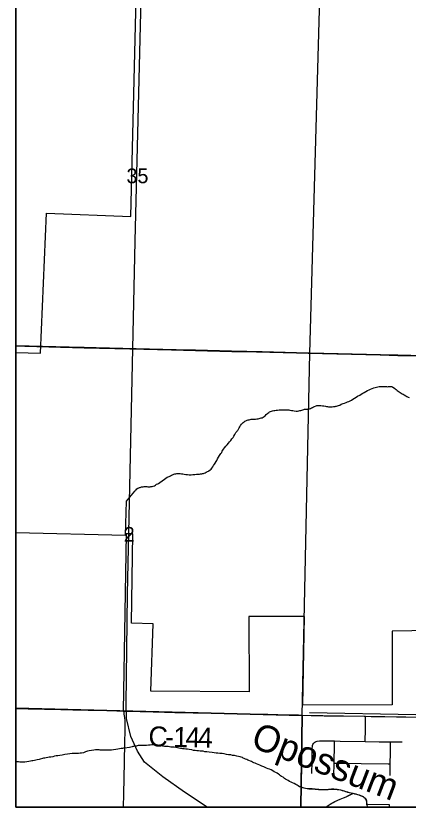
# Model space of a CAD drawing. Extents: x 2.4 to 73.1, y 4.5 to 25.6.
# Drawn here: x 29.497 to 30.055, y 17.985 to 19.109 of the extents above; entities that cross this region are included whole.
import ezdxf

# ---------------------------------------------------------------- set-up
doc = ezdxf.new("R2010")
doc.units = 0
for name, color, linetype in [('GM_X_City_Street', 7, 'Continuous'), ('GM_X_Corporation', 7, 'Continuous'), ('GM_X_County_Road', 7, 'Continuous'), ('GM_X_County_Road_Text', 7, 'Continuous'), ('GM_X_Interchange_Ramps', 7, 'Continuous'), ('GM_X_Minor_Lake_Text', 7, 'Continuous'), ('GM_X_Minor_River', 7, 'Continuous'), ('GM_X_Rail_Line', 7, 'Continuous'), ('GM_X_Section', 7, 'Continuous'), ('GM_X_Section_Text', 7, 'Continuous'), ('GM_X_Township_Road', 7, 'Continuous'), ('GM_X_US_Shield', 7, 'Continuous'), ('SH_Cut_Line', 7, 'Continuous'), ('SH_Data', 7, 'Continuous')]:
    doc.layers.add(name, color=color, linetype=linetype)

msp = doc.modelspace()

# ---------------------------------------------------------------- linework, layer by layer
at = {"layer": 'GM_X_City_Street'}
for points in [[(29.994, 18.0786), (29.994, 18.0822), (29.9942, 18.0921), (29.9944, 18.1029), (29.9945, 18.1124), (29.9946, 18.1142)], [(29.9181, 18.0329), (29.9184, 18.0499), (29.9185, 18.0568), (29.9186, 18.0627), (29.9187, 18.0684), (29.9189, 18.0714), (29.9192, 18.073), (29.9197, 18.0744), (29.9205, 18.0757), (29.9211, 18.0765), (29.9222, 18.0774), (29.9231, 18.078), (29.9241, 18.0785)], [(29.9241, 18.0785), (29.9257, 18.079), (29.9288, 18.0794), (29.9333, 18.0794), (29.9501, 18.0792), (29.9582, 18.0791), (29.994, 18.0786), (30.0138, 18.0782), (30.03, 18.078), (30.0401, 18.0779), (30.0463, 18.0778)], [(29.9495, 18.0327), (29.9498, 18.045), (29.9498, 18.0478), (29.9499, 18.0543), (29.9501, 18.0682), (29.9501, 18.0771), (29.9501, 18.0792)], [(30.0293, 18.0301), (30.0294, 18.0377), (30.0295, 18.0467), (30.0298, 18.0623), (30.0299, 18.0759), (30.03, 18.078)], [(29.9498, 18.0478), (29.9515, 18.0478), (29.9632, 18.0477), (29.988, 18.0473), (30.0265, 18.0468), (30.0295, 18.0467)]]:
    msp.add_lwpolyline(points, dxfattribs=at)
at = {"layer": 'GM_X_Corporation'}
msp.add_lwpolyline([(30.171, 18.2376), (30.0321, 18.2352), (30.0321, 18.1303), (29.9053, 18.13), (29.9075, 18.2558), (29.8287, 18.256), (29.8289, 18.1488), (29.6894, 18.1497), (29.6924, 18.2453), (29.6616, 18.2463), (29.6639, 18.3731), (29.6544, 18.3733), (29.6498, 18.1219), (29.6885, 18.121), (29.6926, 18.121), (29.6939, 18.1209), (29.7234, 18.1201), (29.7748, 18.1188), (29.7997, 18.1183), (29.82, 18.1179), (29.8558, 18.1171), (29.8698, 18.1168), (29.8993, 18.1161), (29.9044, 18.116), (29.9038, 18.0871), (29.9029, 18.0138), (29.9037, 18.0136), (29.9052, 18.013), (29.9069, 18.0125), (29.909, 18.0121), (29.9113, 18.0117), (29.9136, 18.0114), (29.916, 18.0114), (29.9183, 18.0113), (29.9202, 18.0111), (29.9229, 18.0108), (29.9244, 18.0108), (29.9259, 18.0106), (29.9278, 18.0105), (29.9299, 18.0103), (29.9369, 18.0102), (29.9392, 18.0103), (29.9415, 18.0104), (29.9438, 18.0108), (29.9461, 18.0109), (29.9495, 18.011), (29.9517, 18.0108), (29.954, 18.0105), (29.9565, 18.0103), (29.9589, 18.0097), (29.9612, 18.009), (29.9639, 18.0082), (29.9665, 18.0074), (29.969, 18.0066), (29.9714, 18.006), (29.9739, 18.0055), (29.9765, 18.0049), (29.9786, 18.0043), (29.9807, 18.004), (29.9831, 18.0032), (29.9852, 18.0026), (29.9873, 18.0018), (29.9888, 18.0012), (29.9899, 18.0008), (29.9914, 18), (29.9927, 17.999), (29.9937, 17.9982), (29.9948, 17.9969), (29.9955, 17.9955), (29.9959, 17.994), (29.996, 17.9929), (29.996, 17.9915), (29.9961, 17.99), (29.9962, 17.9898), (29.9962, 17.9896), (30.028, 17.9891), (30.0279, 17.9852), (30.434, 17.9852)], dxfattribs=at)
at = {"layer": 'GM_X_County_Road'}
msp.add_line((29.6499, 18.1216), (29.6514, 18.1216), dxfattribs=at)
for points in [[(29.4974, 18.1255), (29.5149, 18.125), (29.5615, 18.1239), (29.5786, 18.1235), (29.6003, 18.1229), (29.6314, 18.1223), (29.6499, 18.1216)], [(29.6504, 17.9852), (29.6508, 18.0041), (29.6517, 18.0491), (29.6524, 18.0771), (29.6529, 18.0941), (29.6529, 18.1019), (29.6526, 18.108), (29.6521, 18.1127), (29.6516, 18.1173), (29.6514, 18.1216)], [(29.6514, 18.1216), (29.6547, 18.1215), (29.6595, 18.1214)], [(29.6595, 18.1214), (29.6599, 18.1214), (29.6741, 18.1211), (29.6927, 18.1207), (29.6931, 18.1207)], [(29.6931, 18.1207), (29.694, 18.1206), (29.7236, 18.1198), (29.7749, 18.1185), (29.7998, 18.118), (29.8201, 18.1176), (29.8559, 18.1169), (29.8699, 18.1166), (29.8995, 18.1158), (29.9045, 18.1158)], [(29.9045, 18.1158), (29.917, 18.1156), (29.9356, 18.1151), (29.9946, 18.1142)], [(29.9946, 18.1142), (30.0025, 18.1141), (30.0134, 18.1139), (30.0383, 18.1136), (30.0741, 18.1131), (30.1242, 18.1121)]]:
    msp.add_lwpolyline(points, dxfattribs=at)
at = {"layer": 'GM_X_Interchange_Ramps'}
for points in [[(29.4974, 21.6793), (29.4974, 18.6403), (29.5104, 18.6399), (29.5943, 18.6377), (29.6596, 18.6361), (29.7186, 18.6347), (29.7528, 18.6339), (29.8041, 18.6327), (29.8476, 18.6317), (29.9128, 18.63), (30.0154, 18.6276), (30.0402, 18.6268), (30.0775, 18.6261), (30.1304, 18.6248), (30.1663, 18.624), (30.1713, 18.6239), (30.2038, 18.6231), (30.2612, 18.6218), (30.337, 18.6204), (30.3681, 18.6197), (30.4067, 18.6188), (30.4161, 18.6188), (30.4358, 19.1212)], [(30.0775, 18.6261), (30.0402, 18.6268), (30.0154, 18.6276), (29.9128, 18.63), (29.8476, 18.6317), (29.8041, 18.6327), (29.7528, 18.6339), (29.7186, 18.6347), (29.6596, 18.6361), (29.5943, 18.6377), (29.5104, 18.6399), (29.4974, 18.6403), (29.4974, 17.9852), (30.4053, 17.9852)]]:
    msp.add_lwpolyline(points, dxfattribs=at)
at = {"layer": 'GM_X_Minor_River'}
for points in [[(29.4974, 18.6308), (29.5327, 18.6298), (29.5412, 18.8286), (29.6607, 18.8239), (29.6685, 19.1342), (30.1739, 19.1205), (30.1754, 19.1736)], [(29.9763, 18.5645), (29.9786, 18.5658), (29.9809, 18.5673), (29.9832, 18.5686), (29.9863, 18.5704), (29.9884, 18.5717), (29.9906, 18.5728), (29.9927, 18.574), (29.995, 18.5753), (29.9973, 18.5766), (29.9994, 18.5777), (30.0013, 18.5786), (30.0063, 18.5806), (30.008, 18.5813), (30.0101, 18.5816), (30.0119, 18.582), (30.0138, 18.5823), (30.0157, 18.5824), (30.0174, 18.5826), (30.0189, 18.5826), (30.02, 18.5825), (30.0212, 18.5825), (30.0221, 18.5825), (30.0233, 18.5823), (30.0242, 18.5823), (30.0256, 18.5822), (30.0269, 18.5824), (30.0284, 18.5823), (30.0311, 18.5823), (30.032, 18.5823), (30.0331, 18.5817), (30.0354, 18.5801), (30.0367, 18.5791), (30.038, 18.578), (30.0393, 18.577), (30.0408, 18.5758), (30.0423, 18.575), (30.0438, 18.5742), (30.0451, 18.5732), (30.0466, 18.5722), (30.0479, 18.5715), (30.0494, 18.5705), (30.0515, 18.5693), (30.0532, 18.5683), (30.0549, 18.5675), (30.0564, 18.5667)], [(29.8167, 18.5271), (29.8181, 18.529), (29.8195, 18.5305), (29.8206, 18.5314), (29.822, 18.5325), (29.8231, 18.5334), (29.8243, 18.5338), (29.8252, 18.5341), (29.8264, 18.5347), (29.8274, 18.535), (29.8289, 18.5354), (29.8304, 18.5357), (29.8319, 18.5361), (29.8336, 18.536), (29.8354, 18.536), (29.838, 18.5361), (29.8399, 18.5365), (29.8418, 18.5366), (29.8432, 18.537), (29.8447, 18.5373), (29.8462, 18.5378), (29.8476, 18.5382), (29.8518, 18.5409), (29.8534, 18.5426), (29.8555, 18.5445), (29.8569, 18.5456), (29.8578, 18.5463), (29.8592, 18.547), (29.8609, 18.5476), (29.8622, 18.5479), (29.864, 18.5483), (29.8657, 18.5484), (29.8676, 18.5487), (29.8695, 18.5491), (29.8718, 18.5492), (29.8731, 18.5494), (29.8744, 18.5494), (29.876, 18.5493), (29.8777, 18.5493), (29.8792, 18.5494), (29.8809, 18.5494), (29.8826, 18.5495), (29.8841, 18.5495), (29.8855, 18.5493), (29.887, 18.5491), (29.8893, 18.5486), (29.8911, 18.5484), (29.8932, 18.548), (29.8957, 18.5477), (29.8978, 18.5477), (29.8995, 18.5478), (29.901, 18.5482), (29.9024, 18.5485), (29.9039, 18.5489), (29.9052, 18.5492), (29.9066, 18.5496), (29.9075, 18.5501), (29.9087, 18.5503), (29.91, 18.5503), (29.9115, 18.5502), (29.9127, 18.5502), (29.9138, 18.5504), (29.915, 18.5507), (29.9163, 18.5513), (29.9177, 18.552), (29.9192, 18.5529), (29.9207, 18.5536), (29.9217, 18.5542), (29.9242, 18.5551), (29.9253, 18.5554), (29.927, 18.5556), (29.928, 18.5556), (29.9293, 18.5555), (29.931, 18.5555), (29.9333, 18.5552), (29.9352, 18.555), (29.9373, 18.5548), (29.939, 18.5542), (29.9405, 18.5539), (29.9416, 18.5537), (29.9428, 18.5537), (29.9439, 18.5537), (29.9454, 18.5536), (29.9472, 18.5538), (29.9487, 18.5539), (29.95, 18.5541), (29.9514, 18.5543), (29.9523, 18.5544), (29.9533, 18.5548), (29.9544, 18.5551), (29.9561, 18.5557), (29.9579, 18.5562), (29.9598, 18.5573), (29.9627, 18.5582), (29.9646, 18.5589), (29.9667, 18.5598), (29.9686, 18.5605), (29.9705, 18.5614), (29.9724, 18.5623), (29.9744, 18.5632), (29.9763, 18.5645)], [(29.6548, 18.4196), (29.6667, 18.4338), (29.6669, 18.4342), (29.6673, 18.4351), (29.6683, 18.436), (29.6693, 18.437), (29.6708, 18.4381), (29.672, 18.4386), (29.6731, 18.439), (29.6741, 18.4393), (29.676, 18.4399), (29.6771, 18.44), (29.6785, 18.4402), (29.68, 18.4403), (29.6813, 18.4403), (29.6823, 18.4403), (29.6834, 18.4403), (29.6849, 18.4402), (29.6859, 18.44), (29.687, 18.44), (29.6883, 18.4402), (29.6893, 18.4403), (29.6904, 18.4405), (29.6914, 18.4407), (29.6927, 18.441), (29.6943, 18.4415), (29.696, 18.4425), (29.6975, 18.4436), (29.6991, 18.4441), (29.7002, 18.4446), (29.7022, 18.4463), (29.7085, 18.4511), (29.7107, 18.4524), (29.7124, 18.4537), (29.7141, 18.4542), (29.7155, 18.4549), (29.717, 18.4557), (29.7187, 18.4564), (29.7203, 18.4569), (29.7218, 18.4578), (29.7232, 18.4584), (29.7249, 18.4587), (29.7264, 18.4589), (29.7279, 18.459), (29.7296, 18.4588), (29.731, 18.4588), (29.7327, 18.4585), (29.7346, 18.4585), (29.7365, 18.4581), (29.7389, 18.4576), (29.7414, 18.4574), (29.7439, 18.4573), (29.7467, 18.4573), (29.7492, 18.4574), (29.7517, 18.4575), (29.7541, 18.4579), (29.7564, 18.458), (29.7583, 18.4581), (29.76, 18.4583), (29.7616, 18.4584), (29.7629, 18.4588), (29.7641, 18.4592), (29.7652, 18.4593), (29.7667, 18.46), (29.7679, 18.4608), (29.7696, 18.4617), (29.771, 18.4622), (29.7719, 18.4628), (29.7737, 18.4643), (29.7748, 18.4652), (29.7762, 18.4667), (29.7772, 18.4682), (29.7782, 18.4704), (29.7796, 18.4723), (29.7829, 18.4775), (29.7841, 18.4796), (29.7855, 18.4822), (29.7867, 18.4843), (29.7878, 18.486), (29.789, 18.4875), (29.79, 18.489), (29.7908, 18.4905), (29.7926, 18.4933), (29.7941, 18.4955), (29.7959, 18.4976), (29.7977, 18.4998), (29.7996, 18.502), (29.8012, 18.5041), (29.8029, 18.5059), (29.8045, 18.5082), (29.8061, 18.5102), (29.8074, 18.5121), (29.8088, 18.5142), (29.81, 18.517), (29.8118, 18.5189), (29.8126, 18.52), (29.8132, 18.5211), (29.8138, 18.522), (29.8147, 18.5239), (29.8157, 18.5254), (29.8167, 18.5271)], [(29.4974, 18.3753), (29.6531, 18.3712), (29.6548, 18.4196)], [(29.9148, 18.1194), (30.2169, 18.1141), (30.2165, 18.1033), (30.401, 18.0983)], [(29.7389, 18.0677), (29.7368, 18.0679), (29.7349, 18.0682), (29.7332, 18.0684), (29.7313, 18.0686), (29.7292, 18.0689), (29.727, 18.0695), (29.7247, 18.0699), (29.7224, 18.0702), (29.7205, 18.0704), (29.7179, 18.0706), (29.716, 18.0709), (29.7139, 18.0713), (29.7114, 18.0714), (29.7088, 18.0714), (29.7029, 18.0723), (29.701, 18.0725), (29.6991, 18.073), (29.6968, 18.0732), (29.6934, 18.0735), (29.6908, 18.0735), (29.6883, 18.0734), (29.6858, 18.0731), (29.6833, 18.0729), (29.6809, 18.073), (29.6789, 18.0727), (29.6769, 18.0727), (29.6748, 18.0728), (29.6729, 18.0726), (29.6713, 18.0726), (29.67, 18.0723), (29.6685, 18.0719), (29.6669, 18.0716), (29.6652, 18.0714), (29.6635, 18.0713), (29.6626, 18.0711), (29.661, 18.0704), (29.6591, 18.0701), (29.6519, 18.0691), (29.6505, 18.0689), (29.6488, 18.0686), (29.6469, 18.0684), (29.6448, 18.0681), (29.6423, 18.0676), (29.6395, 18.0671), (29.6364, 18.0666), (29.6332, 18.0663), (29.6301, 18.0662), (29.6269, 18.0662), (29.6248, 18.0661), (29.6229, 18.0661), (29.6216, 18.0662), (29.6204, 18.0662), (29.6193, 18.0662), (29.6182, 18.0662), (29.6172, 18.0663), (29.6157, 18.0667), (29.6146, 18.0667), (29.6127, 18.0667), (29.6108, 18.0666), (29.6081, 18.0661), (29.6048, 18.0656), (29.6018, 18.0651), (29.5991, 18.0646), (29.5962, 18.0637), (29.5934, 18.0626), (29.5909, 18.0621), (29.589, 18.0618), (29.5867, 18.0616), (29.5842, 18.0615), (29.5802, 18.0616), (29.5776, 18.0613), (29.5741, 18.0611), (29.5707, 18.0607), (29.5669, 18.06), (29.5633, 18.0591), (29.56, 18.0586), (29.557, 18.0583), (29.5547, 18.058), (29.5524, 18.0576), (29.5501, 18.0569), (29.5472, 18.0564), (29.5449, 18.0561), (29.5428, 18.0558), (29.5407, 18.0552), (29.5388, 18.0549), (29.5367, 18.0546), (29.5304, 18.053), (29.5279, 18.0525), (29.5258, 18.0518), (29.5241, 18.0514), (29.5218, 18.0511), (29.5201, 18.051), (29.5182, 18.0504), (29.5159, 18.0501), (29.513, 18.0498), (29.51, 18.0493), (29.5077, 18.0492), (29.5064, 18.049), (29.5054, 18.049), (29.503, 18.0493)], [(29.9715, 18.0057), (29.9691, 18.0063), (29.9666, 18.0071), (29.964, 18.0079), (29.9613, 18.0088), (29.9591, 18.0094), (29.9566, 18.01), (29.9541, 18.0103), (29.9519, 18.0105), (29.9496, 18.0107), (29.9462, 18.0106), (29.9439, 18.0105), (29.9416, 18.0102), (29.9393, 18.01), (29.937, 18.0099), (29.93, 18.01), (29.9279, 18.0103), (29.926, 18.0103), (29.9245, 18.0105), (29.923, 18.0106), (29.9203, 18.0108), (29.9184, 18.0111), (29.9161, 18.0111), (29.9137, 18.0112), (29.9114, 18.0114), (29.9091, 18.0118), (29.907, 18.0123), (29.9053, 18.0127), (29.9038, 18.0133), (29.9021, 18.0139), (29.9006, 18.0143), (29.8987, 18.0153), (29.8972, 18.0163), (29.8952, 18.0175), (29.8929, 18.0187), (29.8907, 18.0197), (29.8886, 18.0208), (29.8865, 18.0218), (29.8845, 18.023), (29.8826, 18.024), (29.8807, 18.0252), (29.8792, 18.026), (29.8774, 18.0276), (29.8749, 18.0289), (29.8736, 18.0299), (29.8721, 18.0311), (29.8706, 18.0321), (29.8689, 18.0333), (29.8669, 18.0344), (29.8648, 18.0356), (29.8625, 18.0368), (29.8603, 18.038), (29.858, 18.039), (29.856, 18.0398), (29.8535, 18.0408), (29.8518, 18.0416), (29.8497, 18.0426), (29.8471, 18.0436), (29.8443, 18.0448), (29.8418, 18.0458), (29.8396, 18.0468), (29.8375, 18.0476), (29.8356, 18.0484), (29.8339, 18.049), (29.8322, 18.05), (29.8273, 18.0518), (29.8255, 18.0528), (29.8238, 18.0536), (29.8221, 18.0544), (29.8207, 18.055), (29.8194, 18.0556), (29.8179, 18.056), (29.8162, 18.0565), (29.8141, 18.0571), (29.8117, 18.0575), (29.8083, 18.0584), (29.8054, 18.0588), (29.8028, 18.0594), (29.7998, 18.0597), (29.7967, 18.0601), (29.7935, 18.0608), (29.7905, 18.0612), (29.7874, 18.0615), (29.7846, 18.0617), (29.7819, 18.062), (29.7791, 18.0622), (29.7764, 18.0627), (29.7723, 18.0632), (29.769, 18.0636), (29.7662, 18.064), (29.7635, 18.0645), (29.7613, 18.0645), (29.7592, 18.0648), (29.7571, 18.065), (29.7548, 18.0653), (29.7524, 18.0657), (29.7499, 18.0659), (29.7474, 18.0664), (29.7438, 18.067), (29.7412, 18.0675), (29.7389, 18.0677)], [(29.503, 18.0493), (29.5014, 18.0495), (29.4999, 18.0495), (29.4982, 18.0496), (29.4974, 18.0496)], [(29.9381, 17.9852), (29.9395, 17.9863), (29.9415, 17.9877), (29.9442, 17.9894), (29.9463, 17.9907), (29.9482, 17.992), (29.9507, 17.9932), (29.9586, 17.9967), (29.9609, 17.9976), (29.963, 17.9985), (29.9647, 17.999), (29.9657, 17.9994), (29.967, 17.9999), (29.968, 18.0003), (29.9766, 18.0046), (29.968, 18.0003)], [(29.9972, 17.9852), (29.9971, 17.9854), (29.997, 17.9865), (29.9968, 17.9874), (29.9964, 17.9884), (29.9963, 17.9897), (29.9961, 17.9913), (29.9961, 17.9926), (29.996, 17.9937), (29.9956, 17.9953), (29.9949, 17.9966), (29.9938, 17.998), (29.9929, 17.9987), (29.9915, 17.9997), (29.99, 18.0005), (29.9889, 18.0009), (29.9874, 18.0015), (29.9853, 18.0023), (29.9833, 18.0029), (29.9808, 18.0038), (29.9787, 18.004), (29.9766, 18.0046), (29.974, 18.0052), (29.9715, 18.0057)]]:
    msp.add_lwpolyline(points, dxfattribs=at)
at = {"layer": 'GM_X_Rail_Line'}
msp.add_lwpolyline([(29.7694, 17.9852), (29.7372, 18.0065), (29.7065, 18.0283), (29.6804, 18.0492), (29.6701, 18.0646), (29.6607, 18.0855), (29.6548, 18.1112), (29.6542, 18.1309), (29.6561, 18.2876), (29.6669, 18.7886), (29.6793, 19.2865), (29.6888, 19.4983)], dxfattribs=at)
at = {"layer": 'GM_X_Section'}
for points in [[(29.9297, 19.1346), (30.4312, 19.1213), (30.4172, 18.6181), (29.9153, 18.6299)], [(29.9153, 18.6299), (30.4172, 18.6181), (30.4046, 18.1073), (29.9045, 18.1155)]]:
    msp.add_lwpolyline(points, close=True, dxfattribs=at)
at = {"layer": 'GM_X_Township_Road'}
msp.add_line((29.6499, 18.1216), (29.6514, 18.1216), dxfattribs=at)
for points in [[(29.4974, 18.64), (29.5106, 18.6396), (29.5945, 18.6374), (29.6597, 18.6358), (29.7188, 18.6344), (29.7529, 18.6337), (29.8042, 18.6324), (29.8477, 18.6315), (29.913, 18.6297), (30.0155, 18.6274), (30.0404, 18.6265), (30.0777, 18.6258), (30.1305, 18.6245), (30.1664, 18.6237)], [(29.4974, 18.1255), (29.5149, 18.125), (29.5615, 18.1239), (29.5786, 18.1235), (29.6003, 18.1229), (29.6314, 18.1223), (29.6499, 18.1216)], [(29.6514, 18.1216), (29.6547, 18.1215), (29.6595, 18.1214)], [(29.6595, 18.1214), (29.6599, 18.1214), (29.6741, 18.1211), (29.6927, 18.1207), (29.6931, 18.1207)], [(29.6931, 18.1207), (29.694, 18.1206), (29.7236, 18.1198), (29.7749, 18.1185), (29.7998, 18.118), (29.8201, 18.1176), (29.8559, 18.1169), (29.8699, 18.1166), (29.8995, 18.1158), (29.9045, 18.1158)], [(29.9045, 18.1158), (29.917, 18.1156), (29.9356, 18.1151), (29.9946, 18.1142)], [(29.9946, 18.1142), (30.0025, 18.1141), (30.0134, 18.1139), (30.0383, 18.1136), (30.0741, 18.1131), (30.1242, 18.1121)]]:
    msp.add_lwpolyline(points, dxfattribs=at)
at = {"layer": 'GM_X_US_Shield'}
for points in [[(29.4974, 19.1445), (29.4974, 18.6404), (29.9153, 18.6299), (29.9297, 19.1346)], [(29.4974, 18.6404), (29.4974, 18.1256), (29.9045, 18.1155), (29.9153, 18.6299)], [(29.4974, 18.1256), (29.4974, 17.9852), (29.9023, 17.9852), (29.9045, 18.1155)], [(29.9023, 17.9852), (30.4027, 17.9852), (30.4046, 18.1073), (29.9045, 18.1155)]]:
    msp.add_lwpolyline(points, close=True, dxfattribs=at)
at = {"layer": 'SH_Cut_Line'}
msp.add_lwpolyline([(29.4974, 21.6793), (29.4974, 17.9852), (36.2974, 17.9852), (36.2974, 20.0257)], dxfattribs=at)
at = {"layer": 'SH_Data'}
msp.add_lwpolyline([(29.4974, 24.7852), (36.2974, 24.7852), (36.2974, 17.9852), (29.4974, 17.9852)], close=True, dxfattribs=at)

# ---------------------------------------------------------------- texts
at = {"layer": 'GM_X_County_Road_Text'}
for s, rotation, p in [('C', 357.9114, (29.6855, 18.0719)), ('1', 358.7842, (29.7209, 18.0707)), ('4', 358.8315, (29.7384, 18.0704)), ('4', 358.8334, (29.7559, 18.07)), ('-', 358.692, (29.7092, 18.071))]:
    msp.add_text(s, height=0.0284, rotation=rotation, dxfattribs=at).set_placement(p)
at = {"layer": 'GM_X_Minor_Lake_Text'}
msp.add_text('Opossum', height=0.0379, rotation=339.0491, dxfattribs=at).set_placement((29.8296, 18.0714))
at = {"layer": 'GM_X_Section_Text'}
for s, height, p in [('35', 0.02093, (29.6547, 18.8711)), ('2', 0.0209, (29.6508, 18.3621))]:
    msp.add_text(s, height=height, rotation=0, dxfattribs=at).set_placement(p)

doc.saveas('drawing.dxf')
